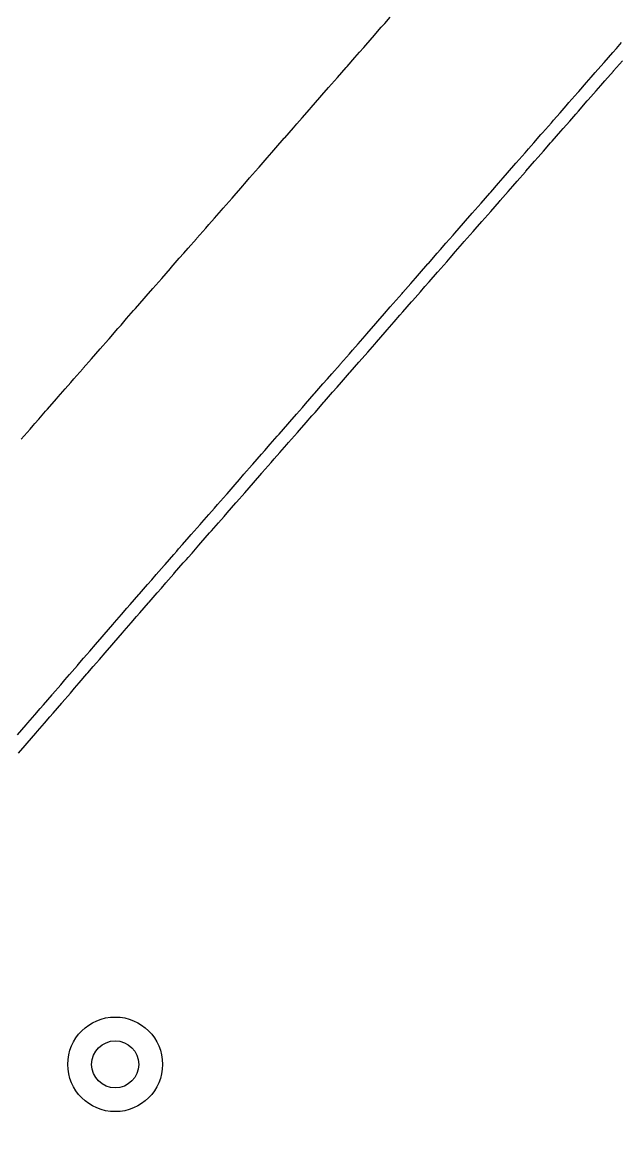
# Model space of a CAD drawing. Extents: x 2145380 to 2157287, y 139568 to 149130.
# Drawn here: x 2151309.4 to 2151340.5, y 142030.1 to 142088.8 of the extents above; entities that cross this region are included whole.
import ezdxf

# ---------------------------------------------------------------- set-up
doc = ezdxf.new("R2010")
doc.units = 0
for name, color, linetype in [('Default', 7, 'Continuous'), ('PR_PREVIOUSLY CONSTRUCTED', 7, 'Continuous'), ('TOPO_San Manhole', 7, 'Continuous'), ('TOPO_Tree', 7, 'Continuous')]:
    doc.layers.add(name, color=color, linetype=linetype)

# ---------------------------------------------------------------- blocks, each defined once
blk = doc.blocks.new('EXMHSS')
at = {"layer": 'Default'}
for radius in [6.3, 3.13]:
    blk.add_circle((0, 0), radius, dxfattribs=at)

msp = doc.modelspace()

# ---------------------------------------------------------------- linework, layer by layer
at = {"layer": 'PR_PREVIOUSLY CONSTRUCTED'}
for points in [[(2151309.296, 142066.947), (2151309.756, 142067.473), (2151309.917, 142067.658), (2151310.016, 142067.77), (2151310.216, 142068), (2151310.575, 142068.411), (2151310.677, 142068.526), (2151311.137, 142069.053), (2151311.234, 142069.163), (2151311.597, 142069.579), (2151311.892, 142069.916), (2151312.057, 142070.106), (2151312.518, 142070.632), (2151312.55, 142070.669), (2151312.978, 142071.159), (2151313.208, 142071.422), (2151313.438, 142071.685), (2151313.866, 142072.175), (2151313.898, 142072.212), (2151314.359, 142072.738), (2151314.524, 142072.928), (2151314.819, 142073.265), (2151315.183, 142073.681), (2151315.279, 142073.791), (2151315.739, 142074.318), (2151315.841, 142074.434), (2151316.2, 142074.844), (2151316.499, 142075.186), (2151316.66, 142075.371), (2151317.12, 142075.897), (2151317.157, 142075.939), (2151317.58, 142076.424), (2151317.815, 142076.692), (2151318.041, 142076.95), (2151318.473, 142077.445), (2151318.501, 142077.477), (2151318.961, 142078.003), (2151319.131, 142078.198), (2151319.421, 142078.53), (2151319.79, 142078.951), (2151319.882, 142079.056), (2151320.342, 142079.583), (2151320.448, 142079.704), (2151320.802, 142080.109), (2151321.106, 142080.457), (2151321.262, 142080.636), (2151321.723, 142081.162), (2151321.764, 142081.21), (2151322.183, 142081.689), (2151322.422, 142081.962), (2151322.643, 142082.215), (2151323.08, 142082.715), (2151323.103, 142082.742), (2151323.564, 142083.268), (2151323.739, 142083.468), (2151324.024, 142083.795), (2151324.397, 142084.221), (2151324.484, 142084.321), (2151324.944, 142084.847), (2151325.055, 142084.974), (2151325.405, 142085.374), (2151325.713, 142085.727), (2151325.865, 142085.9), (2151326.325, 142086.427), (2151326.371, 142086.48), (2151326.785, 142086.953), (2151327.029, 142087.233), (2151327.246, 142087.48), (2151327.688, 142087.985), (2151327.706, 142088.006), (2151328.166, 142088.533), (2151328.346, 142088.738), (2151328.626, 142089.059)], [(2151309.104, 142051.445), (2151309.557, 142051.972), (2151309.643, 142052.072), (2151310.009, 142052.498), (2151310.29, 142052.825), (2151310.462, 142053.025), (2151310.915, 142053.551), (2151310.938, 142053.577), (2151311.369, 142054.077), (2151311.587, 142054.329), (2151311.822, 142054.603), (2151312.236, 142055.081), (2151312.276, 142055.128), (2151312.565, 142055.461), (2151312.731, 142055.653), (2151312.885, 142055.832), (2151313.185, 142056.178), (2151313.535, 142056.583), (2151313.64, 142056.703), (2151314.095, 142057.228), (2151314.186, 142057.333), (2151314.55, 142057.752), (2151314.837, 142058.082), (2151315.005, 142058.276), (2151315.461, 142058.8), (2151315.489, 142058.832), (2151315.917, 142059.324), (2151316.141, 142059.581), (2151316.373, 142059.847), (2151316.794, 142060.329), (2151316.83, 142060.371), (2151317.287, 142060.894), (2151317.447, 142061.077), (2151317.544, 142061.189), (2151317.745, 142061.418), (2151318.104, 142061.829), (2151318.205, 142061.945), (2151318.666, 142062.471), (2151318.762, 142062.582), (2151319.126, 142062.998), (2151319.421, 142063.335), (2151319.586, 142063.524), (2151320.046, 142064.051), (2151320.079, 142064.088), (2151320.507, 142064.577), (2151320.737, 142064.84), (2151320.967, 142065.104), (2151321.395, 142065.593), (2151321.427, 142065.63), (2151321.887, 142066.157), (2151322.053, 142066.346), (2151322.348, 142066.683), (2151322.711, 142067.099), (2151322.808, 142067.21), (2151323.268, 142067.736), (2151323.369, 142067.852), (2151323.728, 142068.263), (2151324.028, 142068.605), (2151324.189, 142068.789), (2151324.649, 142069.316), (2151324.686, 142069.358), (2151325.109, 142069.842), (2151325.344, 142070.111), (2151325.569, 142070.369), (2151326.002, 142070.864), (2151326.03, 142070.895), (2151326.49, 142071.422), (2151326.66, 142071.616), (2151326.95, 142071.948), (2151327.318, 142072.369), (2151327.41, 142072.475), (2151327.871, 142073.001), (2151327.977, 142073.122), (2151328.331, 142073.528), (2151328.635, 142073.875), (2151328.791, 142074.054), (2151329.251, 142074.58), (2151329.293, 142074.628), (2151329.712, 142075.107), (2151329.951, 142075.381), (2151330.172, 142075.633), (2151330.609, 142076.134), (2151330.632, 142076.16), (2151331.092, 142076.686), (2151331.267, 142076.887), (2151331.553, 142077.213), (2151331.926, 142077.639), (2151332.013, 142077.739), (2151332.473, 142078.266), (2151332.584, 142078.392), (2151332.933, 142078.792), (2151333.242, 142079.145), (2151333.394, 142079.319), (2151333.854, 142079.845), (2151333.9, 142079.898), (2151334.314, 142080.372), (2151334.558, 142080.651), (2151334.774, 142080.898), (2151335.216, 142081.404), (2151335.235, 142081.425), (2151335.695, 142081.951), (2151335.874, 142082.157), (2151336.155, 142082.478), (2151336.533, 142082.91), (2151336.615, 142083.004), (2151337.076, 142083.531), (2151337.191, 142083.662), (2151337.536, 142084.057), (2151337.849, 142084.415), (2151337.996, 142084.584), (2151338.456, 142085.11), (2151338.507, 142085.168), (2151338.917, 142085.637), (2151339.165, 142085.921), (2151339.377, 142086.163), (2151339.823, 142086.674), (2151339.837, 142086.69), (2151340.297, 142087.216), (2151340.482, 142087.427), (2151340.758, 142087.743)], [(2151309.158, 142050.484), (2151309.502, 142050.884), (2151309.61, 142051.011), (2151310.062, 142051.537), (2151310.148, 142051.637), (2151310.515, 142052.064), (2151310.795, 142052.39), (2151310.967, 142052.59), (2151311.42, 142053.116), (2151311.443, 142053.142), (2151311.874, 142053.641), (2151312.091, 142053.894), (2151312.327, 142054.167), (2151312.74, 142054.645), (2151312.781, 142054.692), (2151313.069, 142055.025), (2151313.235, 142055.217), (2151313.389, 142055.396), (2151313.689, 142055.742), (2151314.039, 142056.146), (2151314.144, 142056.266), (2151314.598, 142056.791), (2151314.689, 142056.896), (2151315.053, 142057.315), (2151315.34, 142057.645), (2151315.509, 142057.839), (2151315.964, 142058.363), (2151315.992, 142058.394), (2151316.42, 142058.886), (2151316.643, 142059.143), (2151316.876, 142059.409), (2151317.296, 142059.891), (2151317.332, 142059.932), (2151317.789, 142060.455), (2151317.949, 142060.638), (2151318.046, 142060.75), (2151318.247, 142060.979), (2151318.606, 142061.39), (2151318.707, 142061.506), (2151319.168, 142062.032), (2151319.264, 142062.143), (2151319.628, 142062.559), (2151319.922, 142062.896), (2151320.088, 142063.085), (2151320.548, 142063.612), (2151320.581, 142063.649), (2151321.009, 142064.138), (2151321.239, 142064.402), (2151321.469, 142064.665), (2151321.897, 142065.155), (2151321.929, 142065.191), (2151322.389, 142065.718), (2151322.555, 142065.907), (2151322.85, 142066.244), (2151323.213, 142066.66), (2151323.31, 142066.771), (2151323.77, 142067.297), (2151323.871, 142067.413), (2151324.23, 142067.824), (2151324.53, 142068.166), (2151324.691, 142068.35), (2151325.151, 142068.877), (2151325.188, 142068.919), (2151325.611, 142069.403), (2151325.846, 142069.672), (2151326.071, 142069.93), (2151326.504, 142070.425), (2151326.532, 142070.456), (2151326.992, 142070.983), (2151327.162, 142071.178), (2151327.452, 142071.509), (2151327.82, 142071.931), (2151327.912, 142072.036), (2151328.373, 142072.562), (2151328.478, 142072.683), (2151328.833, 142073.089), (2151329.137, 142073.436), (2151329.293, 142073.615), (2151329.753, 142074.142), (2151329.795, 142074.189), (2151330.214, 142074.668), (2151330.453, 142074.942), (2151330.674, 142075.195), (2151331.111, 142075.695), (2151331.134, 142075.721), (2151331.594, 142076.248), (2151331.769, 142076.448), (2151332.055, 142076.774), (2151332.427, 142077.201), (2151332.515, 142077.301), (2151332.975, 142077.827), (2151333.086, 142077.954), (2151333.435, 142078.354), (2151333.744, 142078.706), (2151333.896, 142078.88), (2151334.356, 142079.407), (2151334.402, 142079.459), (2151334.816, 142079.933), (2151335.06, 142080.212), (2151335.276, 142080.46), (2151335.718, 142080.965), (2151335.737, 142080.986), (2151336.197, 142081.513), (2151336.376, 142081.718), (2151336.657, 142082.039), (2151337.035, 142082.471), (2151337.117, 142082.566), (2151337.578, 142083.092), (2151337.693, 142083.224), (2151338.038, 142083.619), (2151338.351, 142083.977), (2151338.498, 142084.145), (2151338.958, 142084.671), (2151339.009, 142084.729), (2151339.419, 142085.198), (2151339.667, 142085.482), (2151339.879, 142085.724), (2151340.325, 142086.235), (2151340.339, 142086.251), (2151340.799, 142086.777)]]:
    msp.add_lwpolyline(points, dxfattribs=at)
at = {"layer": 'TOPO_Tree'}
msp.add_open_spline([(2151114.021, 142406.06), (2151114.622, 142405.586), (2151115.223, 142405.113), (2151115.824, 142404.64), (2151116.931, 142403.769), (2151118.066, 142402.946), (2151119.226, 142402.131), (2151120.277, 142401.393), (2151121.438, 142400.855), (2151122.671, 142400.457), (2151124.101, 142399.995), (2151125.543, 142399.737), (2151127.02, 142399.541), (2151127.984, 142399.414), (2151128.951, 142399.352), (2151129.916, 142399.328), (2151131.449, 142399.291), (2151133.009, 142399.171), (2151134.504, 142399.827), (2151137.204, 142401.01), (2151139.437, 142402.381), (2151141.879, 142403.707), (2151143.313, 142404.485), (2151144.616, 142405.413), (2151146.149, 142406.096), (2151147.284, 142406.601), (2151148.53, 142406.511), (2151149.735, 142406.626), (2151150.57, 142406.705), (2151151.414, 142406.872), (2151152.242, 142406.772), (2151153.299, 142406.646), (2151154.343, 142406.359), (2151155.396, 142406.18), (2151156.526, 142405.987), (2151157.668, 142405.849), (2151158.802, 142405.657), (2151159.695, 142405.506), (2151160.531, 142405.226), (2151161.317, 142404.64), (2151162.305, 142403.903), (2151162.896, 142402.921), (2151163.239, 142401.823), (2151163.719, 142400.286), (2151164.128, 142398.758), (2151164.379, 142397.185), (2151164.734, 142394.959), (2151165.013, 142392.721), (2151165.403, 142390.502), (2151165.726, 142388.667), (2151166.054, 142386.834), (2151166.386, 142385.001), (2151166.564, 142384.022), (2151166.796, 142383.054), (2151166.942, 142382.069), (2151167.105, 142380.971), (2151167.18, 142379.865), (2151167.298, 142378.763), (2151167.392, 142377.878), (2151167.069, 142376.981), (2151167.555, 142376.107), (2151168.05, 142375.217), (2151169.327, 142375.735), (2151170.226, 142375.632), (2151171.506, 142375.484), (2151172.782, 142375.204), (2151174.067, 142375.233), (2151176.03, 142375.278), (2151177.995, 142375.435), (2151179.958, 142375.556), (2151181.956, 142375.68), (2151183.95, 142375.882), (2151185.946, 142375.996), (2151186.866, 142376.049), (2151187.774, 142375.838), (2151188.668, 142375.502), (2151189.911, 142375.036), (2151190.968, 142374.408), (2151192.105, 142373.775), (2151194.016, 142372.71), (2151196.192, 142372.204), (2151197.44, 142370.115), (2151198.785, 142367.865), (2151197.862, 142365.449), (2151197.583, 142363.147), (2151197.071, 142358.904), (2151196.299, 142354.668), (2151195.84, 142350.419), (2151195.516, 142347.41), (2151195.3, 142344.351), (2151195.436, 142341.33), (2151195.537, 142339.067), (2151196.49, 142336.962), (2151197.461, 142334.822), (2151199.079, 142331.255), (2151200.562, 142327.685), (2151203.771, 142325.376), (2151204.524, 142324.834), (2151205.327, 142324.515), (2151206.149, 142324.17), (2151209.419, 142322.799), (2151212.844, 142321.863), (2151216.027, 142320.303), (2151218.751, 142318.969), (2151221.298, 142317.316), (2151223.876, 142315.745), (2151228.105, 142313.168), (2151231.912, 142309.843), (2151236.083, 142307.226), (2151236.856, 142306.741), (2151238.015, 142307.352), (2151238.812, 142306.828), (2151240.594, 142305.657), (2151242.119, 142304.128), (2151242.928, 142302.238), (2151244.047, 142299.625), (2151245.148, 142297.007), (2151246.264, 142294.396), (2151246.962, 142292.764), (2151247.665, 142291.15), (2151248.362, 142289.504), (2151249.082, 142287.803), (2151249.477, 142285.899), (2151249.407, 142284.107), (2151249.334, 142282.242), (2151248.756, 142280.385), (2151248.134, 142278.531), (2151247.639, 142277.053), (2151247.14, 142275.677), (2151246.368, 142274.328), (2151245.475, 142272.767), (2151244.389, 142271.392), (2151243.038, 142270.24), (2151241.507, 142268.933), (2151239.793, 142267.925), (2151238.257, 142266.655), (2151234.071, 142263.194), (2151229.712, 142259.927), (2151226.142, 142255.773), (2151223.5, 142252.697), (2151221.35, 142249.335), (2151219.08, 142246.003), (2151218.107, 142244.575), (2151216.993, 142243.238), (2151216.295, 142241.653), (2151215.876, 142240.702), (2151215.568, 142239.718), (2151215.234, 142238.739), (2151214.333, 142236.098), (2151213.433, 142233.46), (2151212.556, 142230.81), (2151211.653, 142228.08), (2151210.683, 142225.364), (2151210.084, 142222.55), (2151209.415, 142219.406), (2151208.927, 142216.234), (2151208.332, 142213.079), (2151207.714, 142209.802), (2151207.064, 142206.535), (2151206.4, 142203.265), (2151205.683, 142199.731), (2151204.495, 142196.272), (2151201.817, 142193.475), (2151196.179, 142187.585), (2151189.467, 142184.589), (2151182.565, 142181.336), (2151179.389, 142179.839), (2151176.011, 142178.852), (2151172.928, 142177.235), (2151169.646, 142175.514), (2151166.625, 142173.247), (2151163.436, 142171.387), (2151157.95, 142168.189), (2151151.361, 142168.853), (2151145.882, 142163.665), (2151140.181, 142158.266), (2151139.298, 142151.42), (2151138.995, 142144.932), (2151138.659, 142137.74), (2151144.886, 142130.468), (2151143.769, 142123.33), (2151142.642, 142116.129), (2151138.098, 142109.328), (2151137.482, 142101.913), (2151136.472, 142089.772), (2151135.462, 142077.631), (2151134.453, 142065.491), (2151136.25, 142056.573), (2151138.048, 142047.655), (2151139.846, 142038.737), (2151147.768, 142028.156), (2151155.69, 142017.575), (2151163.611, 142006.994), (2151166.644, 142003.556), (2151169.678, 142000.119), (2151172.711, 141996.682), (2151175.59, 141991.151), (2151178.468, 141985.621), (2151181.347, 141980.091), (2151183.901, 141966.799), (2151186.454, 141953.507), (2151189.008, 141940.215), (2151208.171, 141936.028), (2151227.334, 141931.84), (2151246.497, 141927.652), (2151277.929, 141923.331), (2151309.36, 141919.011), (2151340.792, 141914.69), (2151345.884, 141914.453), (2151350.976, 141914.216), (2151356.069, 141913.979), (2151364.69, 141902.723), (2151373.312, 141891.467), (2151381.934, 141880.211), (2151379.377, 141871.116), (2151376.821, 141862.021), (2151374.265, 141852.927), (2151372.444, 141844.23), (2151370.623, 141835.534), (2151368.801, 141826.837), (2151363.03, 141813.091), (2151357.259, 141799.344), (2151351.487, 141785.597), (2151341.001, 141784.498), (2151330.516, 141783.399), (2151320.03, 141782.3), (2151310.251, 141775.658), (2151300.471, 141769.016), (2151290.692, 141762.374), (2151266.644, 141764.465), (2151242.597, 141766.556), (2151218.549, 141768.646), (2151209.503, 141767.023), (2151200.457, 141765.401), (2151191.411, 141763.778), (2151188.456, 141758.416), (2151185.502, 141753.054), (2151182.547, 141747.692), (2151184.818, 141743.828), (2151187.089, 141739.964), (2151189.36, 141736.1), (2151192.808, 141734.018), (2151196.256, 141731.936), (2151199.705, 141729.854), (2151219.828, 141728.819), (2151239.951, 141727.784), (2151260.074, 141726.75), (2151285.917, 141727.222), (2151311.761, 141727.694), (2151337.604, 141728.167), (2151363.776, 141728.755), (2151389.947, 141729.343), (2151416.118, 141729.932), (2151428.669, 141730.904), (2151441.22, 141731.876), (2151453.77, 141732.848), (2151459.417, 141732.373), (2151465.064, 141731.899), (2151470.71, 141731.425)], degree=3, dxfattribs=at)

# ---------------------------------------------------------------- block references
at = {"layer": 'TOPO_San Manhole', "xscale": 0.39370000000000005, "yscale": 0.3937000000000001}
msp.add_blockref('EXMHSS', (2151314.219, 142034.178), dxfattribs=at)

doc.saveas('drawing.dxf')
